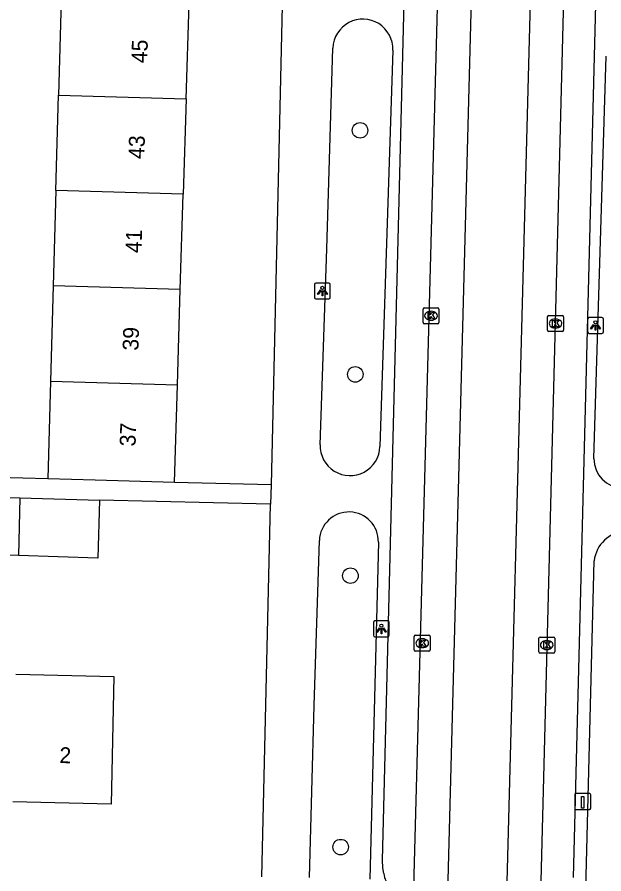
# Model space of a CAD drawing. Extents: x 162026 to 163499, y 387297 to 388169.
# Drawn here: x 162868.5 to 162905.4, y 387780.4 to 387834.4 of the extents above; entities that cross this region are included whole.
import ezdxf

# ---------------------------------------------------------------- set-up
doc = ezdxf.new("R2010")
doc.units = 0
for name, color, linetype in [('IMGEO_Boom', 7, 'Continuous'), ('IMGEO_Fietspad_gesloten', 7, 'Continuous'), ('IMGEO_Kolk', 7, 'Continuous'), ('IMGEO_Laadpaal', 7, 'Continuous'), ('IMGEO_Lichtpunt', 7, 'Continuous'), ('IMGEO_Pand', 7, 'Continuous'), ('IMGEO_Pand_nummerreeks', 7, 'Continuous'), ('IMGEO_Rijbaan_lokaal_gesloten', 7, 'Continuous'), ('IMGEO_Voetpad_open', 7, 'Continuous')]:
    doc.layers.add(name, color=color, linetype=linetype)

msp = doc.modelspace()

# ---------------------------------------------------------------- linework, layer by layer
at = {"layer": 'IMGEO_Boom'}
for centre in [(162890.056, 387827.297), (162889.758, 387811.919), (162889.451, 387799.234), (162888.837, 387782.131)]:
    msp.add_circle(centre, 0.489, dxfattribs=at)
at = {"layer": 'IMGEO_Fietspad_gesloten'}
for points in [[(162893.38, 387777.248), (162896.663, 387899.08), (162897.009, 387912.273)], [(162901.376, 387776.703), (162904.55, 387900.274), (162904.774, 387906.812)]]:
    msp.add_lwpolyline(points, dxfattribs=at)
at = {"layer": 'IMGEO_Kolk'}
for p, q in [((162894.103, 387816.114), (162894.955, 387816.114)), ((162894.028, 387815.188), (162894.028, 387816.04)), ((162894.516, 387815.894), (162894.541, 387815.894)), ((162895.029, 387816.04), (162895.029, 387815.188)), ((162901.943, 387815.626), (162902.795, 387815.626)), ((162894.955, 387815.114), (162894.103, 387815.114)), ((162894.539, 387815.334), (162894.514, 387815.334)), ((162901.868, 387814.7), (162901.868, 387815.552)), ((162902.356, 387815.406), (162902.381, 387815.406)), ((162902.869, 387815.552), (162902.869, 387814.7)), ((162902.795, 387814.626), (162901.943, 387814.626)), ((162902.379, 387814.846), (162902.354, 387814.846)), ((162893.472, 387794.555), (162893.472, 387795.407)), ((162893.547, 387795.481), (162894.399, 387795.481)), ((162893.96, 387795.261), (162893.985, 387795.261)), ((162894.473, 387795.407), (162894.473, 387794.555)), ((162901.319, 387794.436), (162901.319, 387795.288)), ((162901.394, 387795.362), (162902.246, 387795.362)), ((162901.807, 387795.142), (162901.832, 387795.142)), ((162902.32, 387795.288), (162902.32, 387794.436)), ((162893.983, 387794.701), (162893.958, 387794.701)), ((162901.83, 387794.582), (162901.805, 387794.582)), ((162894.399, 387794.481), (162893.547, 387794.481)), ((162902.246, 387794.362), (162901.394, 387794.362))]:
    msp.add_line(p, q, dxfattribs=at)
for points in [[(162894.103, 387816.114), (162894.955, 387816.114)], [(162894.028, 387815.188), (162894.028, 387816.04)], [(162894.349, 387815.814), (162894.472, 387815.814), (162894.472, 387815.663), (162894.602, 387815.814), (162894.766, 387815.814), (162894.62, 387815.663), (162894.773, 387815.414), (162894.621, 387815.414), (162894.536, 387815.578), (162894.472, 387815.511), (162894.472, 387815.414), (162894.349, 387815.414), (162894.349, 387815.814)], [(162895.029, 387816.04), (162895.029, 387815.188)], [(162901.943, 387815.626), (162902.795, 387815.626)], [(162894.955, 387815.114), (162894.103, 387815.114)], [(162901.868, 387814.7), (162901.868, 387815.552)], [(162902.189, 387815.326), (162902.312, 387815.326), (162902.312, 387815.175), (162902.442, 387815.326), (162902.606, 387815.326), (162902.46, 387815.175), (162902.613, 387814.926), (162902.461, 387814.926), (162902.376, 387815.09), (162902.312, 387815.023), (162902.312, 387814.926), (162902.189, 387814.926), (162902.189, 387815.326)], [(162902.869, 387815.552), (162902.869, 387814.7)], [(162902.795, 387814.626), (162901.943, 387814.626)], [(162893.472, 387794.555), (162893.472, 387795.407)], [(162893.547, 387795.481), (162894.399, 387795.481)], [(162893.793, 387795.181), (162893.916, 387795.181), (162893.916, 387795.03), (162894.046, 387795.181), (162894.21, 387795.181), (162894.064, 387795.03), (162894.217, 387794.781), (162894.065, 387794.781), (162893.98, 387794.945), (162893.916, 387794.878), (162893.916, 387794.781), (162893.793, 387794.781), (162893.793, 387795.181)], [(162894.473, 387795.407), (162894.473, 387794.555)], [(162901.319, 387794.436), (162901.319, 387795.288)], [(162901.394, 387795.362), (162902.246, 387795.362)], [(162901.64, 387795.062), (162901.763, 387795.062), (162901.763, 387794.911), (162901.893, 387795.062), (162902.057, 387795.062), (162901.911, 387794.911), (162902.064, 387794.662), (162901.912, 387794.662), (162901.827, 387794.826), (162901.763, 387794.759), (162901.763, 387794.662), (162901.64, 387794.662), (162901.64, 387795.062)], [(162902.32, 387795.288), (162902.32, 387794.436)], [(162894.399, 387794.481), (162893.547, 387794.481)], [(162902.246, 387794.362), (162901.394, 387794.362)]]:
    msp.add_lwpolyline(points, dxfattribs=at)
for centre, start, end in [((162894.105, 387816.038), 91.552, 178.448), ((162894.105, 387816.038), 91.552, 178.448), ((162894.953, 387816.038), 1.552, 88.448), ((162894.953, 387816.038), 1.552, 88.448), ((162901.945, 387815.55), 91.552, 178.448), ((162901.945, 387815.55), 91.552, 178.448), ((162902.793, 387815.55), 1.552, 88.448), ((162902.793, 387815.55), 1.552, 88.448), ((162894.105, 387815.19), 181.552, 268.448), ((162894.105, 387815.19), 181.552, 268.448), ((162894.953, 387815.19), 271.552, 358.448), ((162894.953, 387815.19), 271.552, 358.448), ((162901.945, 387814.702), 181.552, 268.448), ((162901.945, 387814.702), 181.552, 268.448), ((162902.793, 387814.702), 271.552, 358.448), ((162902.793, 387814.702), 271.552, 358.448), ((162893.549, 387795.405), 91.552, 178.448), ((162893.549, 387795.405), 91.552, 178.448), ((162894.397, 387795.405), 1.552, 88.448), ((162894.397, 387795.405), 1.552, 88.448), ((162901.396, 387795.286), 91.552, 178.448), ((162901.396, 387795.286), 91.552, 178.448), ((162902.244, 387795.286), 1.552, 88.448), ((162902.244, 387795.286), 1.552, 88.448), ((162893.549, 387794.557), 181.552, 268.448), ((162893.549, 387794.557), 181.552, 268.448), ((162894.397, 387794.557), 271.552, 358.448), ((162894.397, 387794.557), 271.552, 358.448), ((162901.396, 387794.438), 181.552, 268.448), ((162901.396, 387794.438), 181.552, 268.448), ((162902.244, 387794.438), 271.552, 358.448), ((162902.244, 387794.438), 271.552, 358.448)]:
    msp.add_arc(centre, 0.0765, start, end, dxfattribs=at)
for centre, major_axis, ratio, start_param, end_param in [((162894.515, 387815.614), (-0.387, 0.002), 0.722429, 4.712389, 7.853982), ((162894.54, 387815.614), (-0.39, 0.002), 0.717154, 1.570796, 4.712389), ((162902.355, 387815.126), (-0.387, 0.002), 0.722429, 4.712389, 7.853982), ((162902.38, 387815.126), (-0.39, 0.002), 0.717154, 1.570796, 4.712389), ((162893.959, 387794.981), (-0.387, 0.002), 0.722429, 4.712389, 7.853982), ((162893.984, 387794.981), (-0.39, 0.002), 0.717154, 1.570796, 4.712389), ((162901.806, 387794.862), (-0.387, 0.002), 0.722429, 4.712389, 7.853982), ((162901.831, 387794.862), (-0.39, 0.002), 0.717154, 1.570796, 4.712389)]:
    msp.add_ellipse(centre, major_axis=major_axis, ratio=ratio, start_param=start_param, end_param=end_param, dxfattribs=at)
at = {"layer": 'IMGEO_Laadpaal'}
for p, q in [((162903.584, 387785.421), (162903.584, 387784.58)), ((162903.584, 387785.421), (162903.584, 387784.58)), ((162904.5, 387785.505), (162903.659, 387785.505)), ((162904.5, 387785.505), (162903.659, 387785.505)), ((162904.584, 387784.589), (162904.584, 387785.43)), ((162904.584, 387784.589), (162904.584, 387785.43)), ((162903.668, 387784.505), (162904.509, 387784.505)), ((162903.668, 387784.505), (162904.509, 387784.505))]:
    msp.add_line(p, q, dxfattribs=at)
msp.add_lwpolyline([(162903.999, 387785.318), (162904.159, 387785.318), (162904.159, 387784.585), (162903.999, 387784.585), (162903.999, 387785.318)], dxfattribs=at)
for centre, start, end in [((162903.662, 387785.427), 92.4484, 184.2845), ((162903.662, 387785.427), 92.4484, 184.2845), ((162904.506, 387785.427), 2.4484, 94.2845), ((162904.506, 387785.427), 2.4484, 94.2845), ((162903.662, 387784.583), 182.4484, 274.2845), ((162903.662, 387784.583), 182.4484, 274.2845), ((162904.506, 387784.583), 272.4484, 4.2845), ((162904.506, 387784.583), 272.4484, 4.2845)]:
    msp.add_arc(centre, 0.0779, start, end, dxfattribs=at)
at = {"layer": 'IMGEO_Lichtpunt'}
for p, q in [((162887.188, 387817.579), (162887.188, 387816.772)), ((162887.188, 387817.579), (162887.188, 387816.772)), ((162888.09, 387817.674), (162887.282, 387817.674)), ((162888.09, 387817.674), (162887.282, 387817.674)), ((162888.184, 387816.772), (162888.184, 387817.579)), ((162888.184, 387816.772), (162888.184, 387817.579)), ((162887.282, 387816.678), (162888.09, 387816.678)), ((162887.282, 387816.678), (162888.09, 387816.678)), ((162904.392, 387815.405), (162904.392, 387814.598)), ((162904.392, 387815.405), (162904.392, 387814.598)), ((162905.294, 387815.5), (162904.486, 387815.5)), ((162905.294, 387815.5), (162904.486, 387815.5)), ((162905.388, 387814.598), (162905.388, 387815.405)), ((162905.388, 387814.598), (162905.388, 387815.405)), ((162904.486, 387814.504), (162905.294, 387814.504)), ((162904.486, 387814.504), (162905.294, 387814.504)), ((162890.902, 387796.286), (162890.902, 387795.479)), ((162890.902, 387796.286), (162890.902, 387795.479)), ((162891.804, 387796.381), (162890.996, 387796.381)), ((162891.804, 387796.381), (162890.996, 387796.381)), ((162891.898, 387795.479), (162891.898, 387796.286)), ((162891.898, 387795.479), (162891.898, 387796.286)), ((162890.996, 387795.385), (162891.804, 387795.385)), ((162890.996, 387795.385), (162891.804, 387795.385))]:
    msp.add_line(p, q, dxfattribs=at)
for points in [[(162887.562, 387817.243), (162887.601, 387817.215), (162887.413, 387816.953), (162887.375, 387816.98), (162887.562, 387817.243)], [(162887.664, 387817.195), (162887.711, 387817.195), (162887.711, 387816.873), (162887.664, 387816.873), (162887.664, 387817.195)], [(162887.774, 387817.215), (162887.812, 387817.242), (162887.999, 387816.98), (162887.96, 387816.952), (162887.774, 387817.215)], [(162904.766, 387815.069), (162904.805, 387815.041), (162904.617, 387814.779), (162904.579, 387814.806), (162904.766, 387815.069)], [(162904.978, 387815.041), (162905.016, 387815.068), (162905.203, 387814.806), (162905.164, 387814.778), (162904.978, 387815.041)], [(162904.868, 387815.021), (162904.915, 387815.021), (162904.915, 387814.699), (162904.868, 387814.699), (162904.868, 387815.021)], [(162891.276, 387795.95), (162891.315, 387795.922), (162891.127, 387795.66), (162891.089, 387795.687), (162891.276, 387795.95)], [(162891.378, 387795.902), (162891.425, 387795.902), (162891.425, 387795.58), (162891.378, 387795.58), (162891.378, 387795.902)], [(162891.488, 387795.922), (162891.526, 387795.949), (162891.713, 387795.687), (162891.674, 387795.659), (162891.488, 387795.922)]]:
    msp.add_lwpolyline(points, dxfattribs=at)
for centre in [(162887.687, 387817.377), (162904.891, 387815.203), (162891.401, 387796.084)]:
    msp.add_circle(centre, 0.0994, dxfattribs=at)
for centre, start, end in [((162887.282, 387817.579), 90, 180), ((162887.282, 387817.579), 90, 180), ((162888.09, 387817.579), 0, 90), ((162888.09, 387817.579), 0, 90), ((162887.282, 387816.772), 180, 270), ((162887.282, 387816.772), 180, 270), ((162888.09, 387816.772), 270, 0), ((162888.09, 387816.772), 270, 360), ((162904.486, 387815.405), 90, 180), ((162904.486, 387815.405), 90, 180), ((162905.294, 387815.405), 0, 90), ((162905.294, 387815.405), 0, 90), ((162904.486, 387814.598), 180, 270), ((162904.486, 387814.598), 180, 270), ((162905.294, 387814.598), 270, 0), ((162905.294, 387814.598), 270, 360), ((162890.996, 387796.286), 90, 180), ((162890.996, 387796.286), 90, 180), ((162891.804, 387796.286), 0, 90), ((162891.804, 387796.286), 0, 90), ((162890.996, 387795.479), 180, 270), ((162890.996, 387795.479), 180, 270), ((162891.804, 387795.479), 270, 0), ((162891.804, 387795.479), 270, 360)]:
    msp.add_arc(centre, 0.0946, start, end, dxfattribs=at)
at = {"layer": 'IMGEO_Pand'}
for points in [[(162871.242, 387835.528), (162871.072, 387829.519)], [(162879.103, 387829.279), (162879.285, 387835.287)], [(162870.901, 387823.512), (162871.072, 387829.519)], [(162871.072, 387829.519), (162879.103, 387829.279)], [(162879.103, 387829.279), (162878.92, 387823.272)], [(162870.901, 387823.512), (162870.73, 387817.505)], [(162878.92, 387823.272), (162870.901, 387823.512)], [(162878.738, 387817.265), (162878.92, 387823.272)], [(162870.73, 387817.505), (162870.559, 387811.496)], [(162878.738, 387817.265), (162870.73, 387817.505)], [(162878.555, 387811.257), (162878.738, 387817.265)], [(162870.559, 387811.496), (162870.384, 387805.343)], [(162870.559, 387811.496), (162878.555, 387811.257)], [(162878.368, 387805.1), (162878.555, 387811.257)], [(162878.368, 387805.1), (162873.371, 387805.252), (162870.384, 387805.343)], [(162868.544, 387800.498), (162863.621, 387800.647), (162863.732, 387804.295)], [(162863.732, 387804.295), (162868.626, 387804.146)], [(162868.626, 387804.146), (162868.544, 387800.498)], [(162873.645, 387803.994), (162873.534, 387800.346), (162868.544, 387800.498)], [(162868.626, 387804.146), (162873.645, 387803.994)], [(162868.377, 387793.019), (162874.551, 387792.881), (162874.372, 387784.835), (162868.197, 387784.973)]]:
    msp.add_lwpolyline(points, dxfattribs=at)
at = {"layer": 'IMGEO_Rijbaan_lokaal_gesloten'}
for points in [[(162899.085, 387912.416), (162895.507, 387776.882)], [(162902.8, 387912.277), (162899.228, 387776.77)]]:
    msp.add_lwpolyline(points, dxfattribs=at)
at = {"layer": 'IMGEO_Voetpad_open'}
for points in [[(162891.549, 387780.469), (162891.496, 387780.824), (162891.466, 387781.316), (162894.678, 387908.582)], [(162904.774, 387906.812), (162904.792, 387906.717), (162904.844, 387906.478), (162904.951, 387906.246), (162905.079, 387906.025), (162905.225, 387905.816), (162905.39, 387905.622), (162905.461, 387905.548), (162906.319, 387904.578), (162906.41, 387904.482), (162906.518, 387904.348), (162906.613, 387904.205), (162906.695, 387904.054), (162906.764, 387903.896), (162906.818, 387903.732), (162906.857, 387903.565), (162905.127, 387844.291), (162903.473, 387780.214)], [(162885.986, 387866.589), (162885.299, 387841.567), (162884.452, 387804.959)], [(162887.543, 387807.49), (162887.961, 387819.828), (162888.35, 387832.482)], [(162892.122, 387832.352), (162891.314, 387807.373)], [(162904.78, 387806.613), (162905.555, 387831.971)], [(162870.384, 387805.343), (162859.342, 387805.638), (162859.378, 387806.972)], [(162884.452, 387804.959), (162878.368, 387805.1)], [(162884.452, 387804.959), (162884.424, 387803.745)], [(162884.424, 387803.745), (162873.645, 387803.994)], [(162883.88, 387780.251), (162884.424, 387803.745)], [(162886.871, 387780.22), (162887.168, 387791.06), (162887.498, 387801.45)], [(162891.215, 387801.348), (162890.678, 387780.101)], [(162904.275, 387779.488), (162904.801, 387800.178)]]:
    msp.add_lwpolyline(points, dxfattribs=at)
for centre, radius, start, end in [((162890.236, 387832.423), 1.887, 357.8443, 178.2079), ((162889.428, 387807.428), 1.886, 178.1016, 358.3442), ((162906.654, 387806.621), 1.874, 180.2439, 355.2862), ((162889.356, 387801.39), 1.859, 358.691, 178.1652), ((162906.929, 387799.92), 2.143, 94.5175, 173.0943), ((162893.36, 387780.754), 1.833, 188.9572, 220.4078)]:
    msp.add_arc(centre, radius, start, end, dxfattribs=at)

# ---------------------------------------------------------------- texts
at = {"layer": 'IMGEO_Pand_nummerreeks'}
for s, rotation, p in [('45', 88.2599, (162876.649, 387831.516)), ('43', 88.2599, (162876.465, 387825.479)), ('41', 88.2599, (162876.286, 387819.555)), ('39', 88.2599, (162876.098, 387813.405)), ('37', 88.2599, (162875.915, 387807.369)), ('2', 358.7218, (162871.114, 387787.429))]:
    msp.add_text(s, height=1, rotation=rotation, dxfattribs=at).set_placement(p)

doc.saveas('drawing.dxf')
